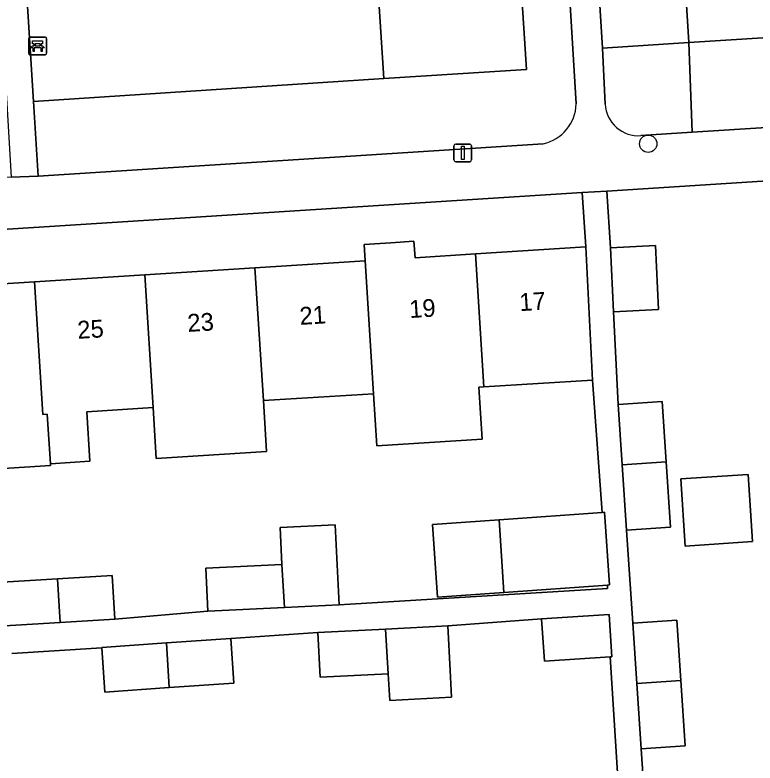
# Model space of a CAD drawing. Extents: x 159680 to 160786, y 387323 to 388340.
# Drawn here: x 160625.57 to 160667.26, y 387729.84 to 387772 of the extents above; entities that cross this region are included whole.
import ezdxf

# ---------------------------------------------------------------- set-up
doc = ezdxf.new("R2010")
doc.units = 0
for name, color, linetype in [('IMGEO_Bank', 7, 'Continuous'), ('IMGEO_Boom', 7, 'Continuous'), ('IMGEO_Erf', 7, 'Continuous'), ('IMGEO_Groenvoorziening', 7, 'Continuous'), ('IMGEO_Lichtmast', 7, 'Continuous'), ('IMGEO_Pand', 7, 'Continuous'), ('IMGEO_Pand_nummerreeks', 7, 'Continuous'), ('IMGEO_Parkeervlak_open', 7, 'Continuous'), ('IMGEO_Rijbaan_lokaal_open', 7, 'Continuous'), ('IMGEO_Voetpad_open', 7, 'Continuous')]:
    doc.layers.add(name, color=color, linetype=linetype)

msp = doc.modelspace()

# ---------------------------------------------------------------- linework, layer by layer
at = {"layer": 'IMGEO_Bank'}
for p, q in [((160626.349, 387769.831), (160626.349, 387770.672)), ((160626.349, 387770.672), (160626.349, 387769.831)), ((160626.424, 387770.756), (160627.265, 387770.756)), ((160627.265, 387770.756), (160626.424, 387770.756)), ((160627.349, 387770.681), (160627.349, 387769.84)), ((160627.349, 387769.84), (160627.349, 387770.681)), ((160627.046, 387770.154), (160626.653, 387770.154)), ((160626.658, 387770.262), (160626.658, 387770.368)), ((160626.702, 387770.368), (160626.702, 387770.262)), ((160626.99, 387770.374), (160626.708, 387770.374)), ((160626.708, 387770.256), (160626.99, 387770.256)), ((160626.996, 387770.262), (160626.996, 387770.368)), ((160627.04, 387770.368), (160627.04, 387770.262)), ((160627.274, 387769.756), (160626.433, 387769.756)), ((160626.433, 387769.756), (160627.274, 387769.756))]:
    msp.add_line(p, q, dxfattribs=at)
for points in [[(160626.596, 387770.154), (160626.454, 387770.154), (160626.566, 387770.256), (160626.652, 387770.256)], [(160626.652, 387770.374), (160626.566, 387770.374), (160626.566, 387770.535), (160627.129, 387770.535), (160627.129, 387770.374), (160627.046, 387770.374)], [(160626.646, 387770.147), (160626.646, 387769.94), (160626.603, 387769.94), (160626.603, 387770.147)], [(160627.046, 387770.256), (160627.129, 387770.256), (160627.241, 387770.154), (160627.102, 387770.154)], [(160627.096, 387770.147), (160627.096, 387769.94), (160627.052, 387769.94), (160627.052, 387770.147)]]:
    msp.add_lwpolyline(points, dxfattribs=at)
for centre, radius, start, end in [((160626.427, 387770.678), 0.0779, 92.4484, 184.2845), ((160626.427, 387770.678), 0.0779, 92.4484, 184.2845), ((160627.271, 387770.678), 0.0779, 2.4484, 94.2845), ((160627.271, 387770.678), 0.0779, 2.4484, 94.2845), ((160626.596, 387770.147), 0.00671, 2.8957, 87.1043), ((160626.653, 387770.147), 0.00671, 92.8957, 177.1043), ((160626.651, 387770.367), 0.00671, 2.8957, 87.1043), ((160626.651, 387770.263), 0.00671, 272.8957, 357.1043), ((160626.708, 387770.367), 0.00671, 92.8957, 177.1043), ((160626.708, 387770.263), 0.00671, 182.8957, 267.1043), ((160626.99, 387770.367), 0.00671, 2.8957, 87.1043), ((160626.99, 387770.263), 0.00671, 272.8957, 357.1043), ((160627.047, 387770.367), 0.00671, 92.8957, 177.1043), ((160627.047, 387770.263), 0.00671, 182.8957, 267.1043), ((160627.045, 387770.147), 0.00671, 2.8957, 87.1043), ((160627.102, 387770.147), 0.00671, 92.8957, 177.1043), ((160626.427, 387769.834), 0.0779, 182.4484, 274.2845), ((160626.427, 387769.834), 0.0779, 182.4484, 274.2845), ((160627.271, 387769.834), 0.0779, 272.4484, 4.2845), ((160627.271, 387769.834), 0.0779, 272.4484, 4.2845)]:
    msp.add_arc(centre, radius, start, end, dxfattribs=at)
at = {"layer": 'IMGEO_Boom'}
msp.add_circle((160661.242, 387764.742), 0.489, dxfattribs=at)
at = {"layer": 'IMGEO_Erf'}
for points in [[(160682.597, 387763.593), (160658.91, 387762.08), (160659.114, 387758.88), (160661.649, 387759.007), (160661.83, 387755.396), (160659.295, 387755.269), (160659.547, 387750.05), (160662.037, 387750.215), (160662.262, 387746.823), (160662.506, 387743.137), (160660.016, 387742.972), (160660.374, 387737.729), (160662.864, 387737.894), (160663.089, 387734.502), (160663.333, 387730.816), (160660.854, 387730.652), (160661.206, 387725.347)], [(160623.904, 387739.989), (160627.972, 387740.23), (160631.049, 387740.413), (160631.195, 387737.943), (160636.435, 387738.406), (160636.318, 387740.834), (160640.61, 387741.041), (160640.51, 387743.114), (160643.608, 387743.264), (160643.825, 387738.763), (160658.957, 387739.681), (160658.943, 387739.877), (160653.103, 387739.46), (160649.378, 387739.193), (160649.086, 387743.281), (160652.847, 387743.549), (160658.641, 387743.963), (160658.107, 387751.429), (160651.986, 387751.046), (160651.698, 387751.028), (160651.882, 387748.102), (160645.96, 387747.728), (160645.775, 387750.656), (160639.565, 387750.267), (160639.744, 387747.402), (160633.533, 387747.013), (160633.354, 387749.879), (160629.614, 387749.644), (160629.789, 387746.847), (160627.566, 387746.708), (160627.573, 387746.603), (160621.114, 387746.199)], [(160622.405, 387727.644), (160628.421, 387728.026), (160628.654, 387724.353), (160634.87, 387724.747), (160640.985, 387725.136), (160647.193, 387725.53), (160653.204, 387725.912), (160659.708, 387726.325), (160659.092, 387735.824), (160655.394, 387735.584), (160655.24, 387737.965), (160649.952, 387737.573), (160650.083, 387735.057), (160650.161, 387733.551), (160646.679, 387733.371), (160646.601, 387734.877), (160642.76, 387734.678), (160642.629, 387737.193), (160637.74, 387736.859), (160637.899, 387734.345), (160634.262, 387734.096), (160630.626, 387733.847), (160630.469, 387736.335), (160625.398, 387736.014)]]:
    msp.add_lwpolyline(points, dxfattribs=at)
for points in [[(160639.091, 387757.753), (160645.302, 387758.145), (160645.243, 387759.072), (160646.752, 387759.168), (160648.037, 387759.25), (160648.114, 387758.323), (160651.512, 387758.539), (160657.722, 387758.932), (160657.527, 387761.992), (160595.428, 387758.025), (160595.621, 387755.001), (160601.827, 387755.394), (160608.038, 387755.787), (160614.249, 387756.18), (160620.459, 387756.573), (160626.67, 387756.966), (160632.88, 387757.359)], [(160663.326, 387742.075), (160663.073, 387745.859), (160666.866, 387746.113), (160667.12, 387742.329)]]:
    msp.add_lwpolyline(points, close=True, dxfattribs=at)
at = {"layer": 'IMGEO_Groenvoorziening'}
for points in [[(160654.346, 387779.45), (160653.708, 387779.408), (160654.394, 387768.933), (160646.359, 387768.412), (160626.618, 387767.133), (160626.885, 387762.915), (160655.334, 387764.74)], [(160657.189, 387766.985), (160656.551, 387777.544)], [(160660.828, 387765.199), (160663.726, 387765.399), (160663.523, 387770.457), (160658.67, 387770.138), (160658.814, 387766.966)]]:
    msp.add_lwpolyline(points, dxfattribs=at)
for points in [[(160646.359, 387768.412), (160654.394, 387768.933), (160653.708, 387779.408), (160645.673, 387778.882)], [(160646.359, 387768.412), (160645.673, 387778.882), (160625.954, 387777.59), (160626.618, 387767.133)]]:
    msp.add_lwpolyline(points, close=True, dxfattribs=at)
for centre, radius, start, end in [((160654.804, 387767.066), 2.386, 282.8247, 358.0428), ((160660.694, 387767.078), 1.884, 183.4056, 274.0696)]:
    msp.add_arc(centre, radius, start, end, dxfattribs=at)
at = {"layer": 'IMGEO_Lichtmast'}
for p, q in [((160650.397, 387764.728), (160651.187, 387764.728)), ((160651.187, 387764.728), (160650.397, 387764.728)), ((160650.297, 387763.828), (160650.297, 387764.628)), ((160650.297, 387764.628), (160650.297, 387763.828)), ((160651.287, 387764.628), (160651.287, 387763.828)), ((160651.287, 387763.828), (160651.287, 387764.628)), ((160651.187, 387763.728), (160650.397, 387763.728)), ((160650.397, 387763.728), (160651.187, 387763.728))]:
    msp.add_line(p, q, dxfattribs=at)
msp.add_lwpolyline([(160650.717, 387764.603), (160650.867, 387764.603), (160650.867, 387763.853), (160650.717, 387763.853), (160650.717, 387764.603)], dxfattribs=at)
for centre, start, end in [((160650.397, 387764.628), 90, 180), ((160650.397, 387764.628), 90, 180), ((160651.187, 387764.628), 0, 90), ((160651.187, 387764.628), 360, 90), ((160650.397, 387763.828), 180, 270), ((160650.397, 387763.828), 180, 270), ((160651.187, 387763.828), 270, 0), ((160651.187, 387763.828), 270, 0)]:
    msp.add_arc(centre, 0.1, start, end, dxfattribs=at)
at = {"layer": 'IMGEO_Pand'}
for points in [[(160651.512, 387758.539), (160648.114, 387758.323), (160648.037, 387759.25), (160646.752, 387759.168), (160645.243, 387759.072), (160645.302, 387758.145), (160645.775, 387750.656), (160645.96, 387747.728), (160651.882, 387748.102), (160651.698, 387751.028), (160651.986, 387751.046)], [(160651.986, 387751.046), (160658.107, 387751.429), (160657.722, 387758.932), (160651.512, 387758.539)], [(160661.83, 387755.396), (160661.649, 387759.007), (160659.114, 387758.88), (160659.295, 387755.269)], [(160645.302, 387758.145), (160639.091, 387757.753), (160639.565, 387750.267), (160645.775, 387750.656)], [(160639.091, 387757.753), (160632.88, 387757.359), (160633.354, 387749.879), (160633.533, 387747.013), (160639.744, 387747.402), (160639.565, 387750.267)], [(160633.354, 387749.879), (160632.88, 387757.359), (160626.67, 387756.966), (160627.143, 387749.489), (160627.391, 387749.505), (160627.566, 387746.708), (160629.789, 387746.847), (160629.614, 387749.644)], [(160626.67, 387756.966), (160620.459, 387756.573), (160620.932, 387749.1), (160621.114, 387746.199), (160627.573, 387746.603), (160627.566, 387746.708), (160627.391, 387749.505), (160627.143, 387749.489)], [(160662.037, 387750.215), (160659.547, 387750.05), (160659.772, 387746.656), (160662.262, 387746.823)], [(160660.016, 387742.972), (160662.506, 387743.137), (160662.262, 387746.823), (160659.772, 387746.656)], [(160667.12, 387742.329), (160666.866, 387746.113), (160663.073, 387745.859), (160663.326, 387742.075)], [(160658.776, 387743.973), (160658.641, 387743.963), (160652.847, 387743.549), (160653.103, 387739.46), (160658.943, 387739.877), (160659.068, 387739.886)], [(160643.608, 387743.264), (160640.51, 387743.114), (160640.61, 387741.041), (160640.761, 387738.615), (160643.825, 387738.763)], [(160649.086, 387743.281), (160649.378, 387739.193), (160653.103, 387739.46), (160652.847, 387743.549)], [(160636.318, 387740.834), (160636.435, 387738.406), (160640.761, 387738.615), (160640.61, 387741.041)], [(160623.904, 387739.989), (160624.051, 387737.519), (160628.126, 387737.761), (160627.972, 387740.23)], [(160631.195, 387737.943), (160631.049, 387740.413), (160627.972, 387740.23), (160628.126, 387737.761)], [(160659.035, 387738.21), (160655.24, 387737.965), (160655.394, 387735.584), (160659.092, 387735.824), (160659.189, 387735.83)], [(160662.864, 387737.894), (160660.374, 387737.729), (160660.599, 387734.335), (160663.089, 387734.502)], [(160646.601, 387734.877), (160646.442, 387737.391), (160642.629, 387737.193), (160642.76, 387734.678)], [(160649.952, 387737.573), (160646.442, 387737.391), (160646.601, 387734.877), (160646.679, 387733.371), (160650.161, 387733.551), (160650.083, 387735.057)], [(160637.74, 387736.859), (160634.103, 387736.61), (160634.262, 387734.096), (160637.899, 387734.345)], [(160634.103, 387736.61), (160630.467, 387736.361), (160630.469, 387736.335), (160630.626, 387733.847), (160634.262, 387734.096)], [(160663.089, 387734.502), (160660.599, 387734.335), (160660.843, 387730.651), (160660.854, 387730.652), (160663.333, 387730.816)]]:
    msp.add_lwpolyline(points, close=True, dxfattribs=at)
at = {"layer": 'IMGEO_Parkeervlak_open'}
for points in [[(160658.67, 387770.138), (160663.523, 387770.457), (160662.958, 387779.811), (160658.078, 387779.519)], [(160663.523, 387770.457), (160663.726, 387765.399), (160682.276, 387766.565), (160681.993, 387771.606)]]:
    msp.add_lwpolyline(points, close=True, dxfattribs=at)
at = {"layer": 'IMGEO_Rijbaan_lokaal_open'}
msp.add_lwpolyline([(160667.627, 387780.123), (160662.958, 387779.811), (160663.523, 387770.457), (160681.993, 387771.606), (160681.398, 387780.969), (160673.472, 387780.478)], close=True, dxfattribs=at)
at = {"layer": 'IMGEO_Voetpad_open'}
for points in [[(160658.814, 387766.966), (160658.67, 387770.138), (160658.078, 387779.519)], [(160656.551, 387777.544), (160657.189, 387766.985)], [(160507.611, 387752.43), (160507.623, 387752.431), (160507.635, 387752.433), (160509.061, 387752.507), (160530.153, 387753.855), (160531.596, 387753.947), (160593.993, 387757.933), (160595.428, 387758.025), (160657.527, 387761.992), (160658.91, 387762.08), (160682.597, 387763.593), (160684.684, 387763.726), (160684.491, 387766.699), (160682.276, 387766.565), (160663.726, 387765.399), (160660.828, 387765.199)], [(160655.334, 387764.74), (160626.885, 387762.915), (160625.364, 387762.851), (160595.666, 387760.943), (160594.15, 387760.864), (160562.961, 387758.872), (160561.449, 387758.759), (160531.76, 387756.798), (160529.923, 387756.768), (160508.726, 387755.37), (160507.882, 387755.314), (160507.707, 387755.281)], [(160661.206, 387725.347), (160660.854, 387730.652), (160660.843, 387730.651), (160660.599, 387734.335), (160660.374, 387737.729), (160660.016, 387742.972), (160659.772, 387746.656), (160659.547, 387750.05), (160659.295, 387755.269), (160659.114, 387758.88), (160658.91, 387762.08), (160657.527, 387761.992), (160657.722, 387758.932), (160658.107, 387751.429), (160658.641, 387743.963), (160658.776, 387743.973), (160659.068, 387739.886), (160658.943, 387739.877), (160658.957, 387739.681), (160643.825, 387738.763), (160640.761, 387738.615), (160636.435, 387738.406), (160631.195, 387737.943), (160628.126, 387737.761), (160624.051, 387737.519)], [(160625.398, 387736.014), (160630.469, 387736.335), (160630.467, 387736.361), (160634.103, 387736.61), (160637.74, 387736.859), (160642.629, 387737.193), (160646.442, 387737.391), (160649.952, 387737.573), (160655.24, 387737.965), (160659.035, 387738.21), (160659.189, 387735.83), (160659.092, 387735.824), (160659.708, 387726.325)]]:
    msp.add_lwpolyline(points, dxfattribs=at)
msp.add_lwpolyline([(160625.954, 387777.59), (160624.442, 387777.513), (160625.103, 387767.012), (160625.364, 387762.851), (160626.885, 387762.915), (160626.618, 387767.133)], close=True, dxfattribs=at)
for centre, radius, start, end in [((160654.804, 387767.066), 2.386, 282.8247, 358.0428), ((160660.694, 387767.078), 1.884, 183.4056, 274.0696)]:
    msp.add_arc(centre, radius, start, end, dxfattribs=at)

# ---------------------------------------------------------------- texts
at = {"layer": 'IMGEO_Pand_nummerreeks'}
for s, rotation, p in [('17', 3.5842, (160654.014, 387755.307)), ('19', 3.5867, (160647.812, 387754.919)), ('21', 3.5867, (160641.632, 387754.532)), ('23', 3.5867, (160635.316, 387754.137)), ('25', 3.5842, (160629.114, 387753.748))]:
    msp.add_text(s, height=1, rotation=rotation, dxfattribs=at).set_placement(p)

doc.saveas('drawing.dxf')
